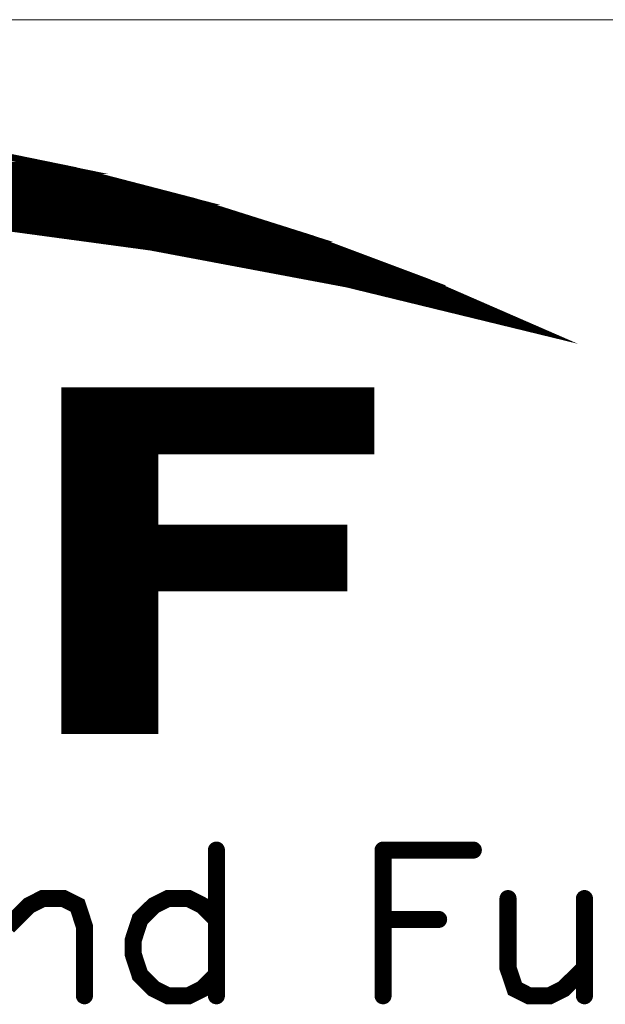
# Model space of a CAD drawing. Header units: millimetres. Extents: x 4497 to 11741, y 5958 to 12619.
# Tile 421 of 424: x 11513 to 11551, y 9073 to 9137. Entities that reach past the tile are written whole.
import ezdxf

# ---------------------------------------------------------------- set-up
doc = ezdxf.new("R2010")
doc.units = ezdxf.units.MM
doc.header["$LTSCALE"] = 0.8
doc.layers.get('0').update_dxf_attribs({"linetype": 'CONTINUOUS', "lineweight": 0})

# ---------------------------------------------------------------- blocks, each defined once
blk = doc.blocks.new('SMOOTH_0$0254')
at = {"const_width": 0.0127}
blk.add_lwpolyline([(-0.00635, 0, 1), (0.00635, 0, 1)], format="xyb", close=True, dxfattribs=at)
blk = doc.blocks.new('SMOOTH_0$064516')
at = {"const_width": 0.0323}
blk.add_lwpolyline([(-0.0161, 0, 1), (0.0161, 0, 1)], format="xyb", close=True, dxfattribs=at)
blk = doc.blocks.new('logo')
at = {"color": 7}
for points, const_width in [([(-3467.914, 5347.052), (-3461.791, 5348.074), (-3455.625, 5348.77), (-3449.426, 5349.139), (-3443.217, 5349.19), (-3437.009, 5348.907), (-3430.835, 5348.306), (-3424.695, 5347.387), (-3418.607, 5346.142), (-3412.596, 5344.579), (-3406.679, 5342.707), (-3400.866, 5340.526), (-3395.172, 5338.044), (-3404.927, 5340.423), (-3414.785, 5342.278), (-3424.738, 5343.626), (-3434.742, 5344.442), (-3444.771, 5344.742), (-3454.81, 5344.51), (-3464.814, 5343.755)], 0.338), ([(-3470.624, 5346.391), (-3420.251, 5346.391)], 0.338), ([(-3418.222, 5345.884), (-3472.483, 5345.884)], 0.338), ([(-3475.526, 5345.207), (-3415.518, 5345.207)], 0.338), ([(-3474.343, 5345.546), (-3416.87, 5345.546)], 0.338), ([(-3416.194, 5345.376), (-3417.124, 5345.376)], 0.338), ([(-3476.202, 5344.954), (-3414.588, 5344.954)], 0.338), ([(-3430.731, 5344.362), (-3412.137, 5344.362)], 0.338), ([(-3411.63, 5344.193), (-3429.463, 5344.193)], 0.338), ([(-3411.123, 5344.024), (-3427.519, 5344.024)], 0.338), ([(-3410.616, 5343.855), (-3425.406, 5343.855)], 0.338), ([(-3409.263, 5343.348), (-3422.279, 5343.348)], 0.338), ([(-3408.587, 5343.179), (-3420.082, 5343.179)], 0.338), ([(-3407.911, 5343.01), (-3418.898, 5343.01)], 0.338), ([(-3406.39, 5342.503), (-3415.264, 5342.503)], 0.338), ([(-3405.037, 5341.996), (-3412.982, 5341.996)], 0.338), ([(-3411.63, 5341.827), (-3410.954, 5341.827)], 0.338), ([(-3404.192, 5341.658), (-3411.292, 5341.658)], 0.338), ([(-3404.53, 5341.827), (-3410.109, 5341.827)], 0.338), ([(-3403.685, 5341.489), (-3409.855, 5341.489)], 0.338), ([(-3402.84, 5341.151), (-3408.756, 5341.151)], 0.338), ([(-3403.178, 5341.32), (-3403.77, 5341.32)], 0.338), ([(-3402.333, 5340.982), (-3406.981, 5340.982)], 0.338), ([(-3401.995, 5340.813), (-3406.136, 5340.813)], 0.338), ([(-3402.417, 5340.644), (-3401.403, 5340.643)], 0.338), ([(-3403.516, 5340.305), (-3400.642, 5340.305)], 0.338), ([(-3400.304, 5340.136), (-3403.009, 5340.136)], 0.338), ([(-3399.797, 5339.967), (-3402.417, 5339.967)], 0.338), ([(-3399.29, 5339.798), (-3401.826, 5339.798)], 0.338), ([(-3399.121, 5339.629), (-3401.15, 5339.629)], 0.338), ([(-3398.783, 5339.46), (-3400.389, 5339.46)], 0.338), ([(-3398.276, 5339.291), (-3399.544, 5339.291)], 0.338), ([(-3398.952, 5339.122), (-3397.769, 5339.122)], 0.338), ([(-3398.445, 5338.953), (-3397.431, 5338.953)], 0.338), ([(-3397.6, 5338.784), (-3397.093, 5338.784)], 0.338), ([(-3419.067, 5334.896), (-3403.77, 5334.896)], 0.338), ([(-3419.067, 5334.643), (-3403.77, 5334.643)], 0.338), ([(-3419.067, 5334.389), (-3403.77, 5334.389)], 0.338), ([(-3419.067, 5334.136), (-3403.77, 5334.136)], 0.338), ([(-3419.067, 5333.882), (-3403.77, 5333.882)], 0.338), ([(-3419.067, 5333.628), (-3403.77, 5333.628)], 0.338), ([(-3419.067, 5333.375), (-3403.77, 5333.375)], 0.338), ([(-3419.067, 5333.121), (-3403.77, 5333.121)], 0.338), ([(-3419.067, 5332.868), (-3403.77, 5332.868)], 0.338), ([(-3419.067, 5332.614), (-3403.77, 5332.614)], 0.338), ([(-3419.067, 5332.361), (-3403.77, 5332.361)], 0.338), ([(-3419.067, 5332.107), (-3403.77, 5332.107)], 0.338), ([(-3419.067, 5331.769), (-3414.588, 5331.769)], 0.338), ([(-3419.067, 5331.515), (-3414.588, 5331.515)], 0.338), ([(-3419.067, 5331.262), (-3414.588, 5331.262)], 0.338), ([(-3419.067, 5331.008), (-3414.588, 5331.008)], 0.338), ([(-3419.067, 5330.755), (-3414.588, 5330.755)], 0.338), ([(-3419.067, 5330.501), (-3414.588, 5330.501)], 0.338), ([(-3419.067, 5330.248), (-3414.588, 5330.248)], 0.338), ([(-3419.067, 5329.994), (-3414.588, 5329.994)], 0.338), ([(-3419.067, 5329.741), (-3414.588, 5329.741)], 0.338), ([(-3419.067, 5329.487), (-3414.588, 5329.487)], 0.338), ([(-3419.067, 5329.233), (-3414.588, 5329.233)], 0.338), ([(-3419.067, 5328.98), (-3414.588, 5328.98)], 0.338), ([(-3419.067, 5328.726), (-3414.588, 5328.726)], 0.338), ([(-3419.067, 5328.473), (-3414.588, 5328.473)], 0.338), ([(-3419.067, 5328.219), (-3414.588, 5328.219)], 0.338), ([(-3419.067, 5327.797), (-3405.206, 5327.797)], 0.338), ([(-3418.983, 5328.05), (-3405.122, 5328.05)], 0.338), ([(-3419.067, 5327.543), (-3405.206, 5327.543)], 0.338), ([(-3419.067, 5327.29), (-3405.206, 5327.29)], 0.338), ([(-3419.067, 5327.036), (-3405.206, 5327.036)], 0.338), ([(-3419.067, 5326.782), (-3405.206, 5326.782)], 0.338), ([(-3419.067, 5326.529), (-3405.206, 5326.529)], 0.338), ([(-3419.067, 5326.275), (-3405.206, 5326.275)], 0.338), ([(-3419.067, 5326.022), (-3405.206, 5326.022)], 0.338), ([(-3419.067, 5325.768), (-3405.206, 5325.768)], 0.338), ([(-3419.067, 5325.515), (-3405.206, 5325.515)], 0.338), ([(-3419.067, 5325.261), (-3405.206, 5325.261)], 0.338), ([(-3419.067, 5324.923), (-3414.588, 5324.923)], 0.338), ([(-3419.067, 5324.669), (-3414.588, 5324.669)], 0.338), ([(-3419.067, 5324.416), (-3414.588, 5324.416)], 0.338), ([(-3419.067, 5324.162), (-3414.588, 5324.162)], 0.338), ([(-3419.067, 5323.909), (-3414.588, 5323.909)], 0.338), ([(-3419.067, 5323.655), (-3414.588, 5323.655)], 0.338), ([(-3419.067, 5323.402), (-3414.588, 5323.402)], 0.338), ([(-3419.067, 5323.148), (-3414.588, 5323.148)], 0.338), ([(-3419.067, 5322.895), (-3414.588, 5322.895)], 0.338), ([(-3419.067, 5322.641), (-3414.588, 5322.641)], 0.338), ([(-3419.067, 5322.387), (-3414.588, 5322.387)], 0.338), ([(-3419.067, 5322.134), (-3414.588, 5322.134)], 0.338), ([(-3419.067, 5321.88), (-3414.588, 5321.88)], 0.338), ([(-3419.067, 5321.627), (-3414.588, 5321.627)], 0.338), ([(-3419.067, 5321.373), (-3414.588, 5321.373)], 0.338), ([(-3419.067, 5321.12), (-3414.588, 5321.12)], 0.338), ([(-3419.067, 5320.866), (-3414.588, 5320.866)], 0.338), ([(-3419.067, 5320.613), (-3414.588, 5320.613)], 0.338), ([(-3419.067, 5320.359), (-3414.588, 5320.359)], 0.338), ([(-3419.067, 5320.105), (-3414.588, 5320.105)], 0.338), ([(-3419.067, 5319.852), (-3414.588, 5319.852)], 0.338), ([(-3419.067, 5319.598), (-3414.588, 5319.598)], 0.338), ([(-3419.067, 5319.345), (-3414.588, 5319.345)], 0.338), ([(-3419.067, 5319.091), (-3414.588, 5319.091)], 0.338), ([(-3419.067, 5318.838), (-3414.588, 5318.838)], 0.338), ([(-3419.067, 5318.584), (-3414.588, 5318.584)], 0.338), ([(-3419.067, 5318.331), (-3414.588, 5318.331)], 0.338), ([(-3419.067, 5318.077), (-3414.588, 5318.077)], 0.338), ([(-3411.479, 5311.965), (-3411.479, 5304.641)], 0.859), ([(-3403.107, 5311.965), (-3398.573, 5311.965)], 0.859), ([(-3403.107, 5311.965), (-3403.107, 5304.641)], 0.859), ([(-3421.947, 5308.127), (-3420.899, 5309.175), (-3420.204, 5309.527), (-3419.156, 5309.527), (-3418.452, 5309.175), (-3418.109, 5308.127), (-3418.109, 5304.641)], 0.859), ([(-3411.479, 5308.479), (-3412.175, 5309.175), (-3412.87, 5309.527), (-3413.918, 5309.527), (-3414.622, 5309.175), (-3415.318, 5308.479), (-3415.661, 5307.431), (-3415.661, 5306.736), (-3415.318, 5305.688), (-3414.622, 5304.993), (-3413.918, 5304.641), (-3412.87, 5304.641), (-3412.175, 5304.993), (-3411.479, 5305.688)], 0.859), ([(-3396.83, 5309.527), (-3396.83, 5306.032), (-3396.478, 5304.993), (-3395.782, 5304.641), (-3394.734, 5304.641), (-3394.039, 5304.993), (-3392.991, 5306.032)], 0.859), ([(-3392.991, 5309.527), (-3392.991, 5304.641)], 0.859), ([(-3403.107, 5308.479), (-3400.316, 5308.479)], 0.859)]:
    blk.add_lwpolyline(points, dxfattribs=dict(at, const_width=const_width))
at = {"color": 7, "const_width": 0.338}
for points in [[(-3472.036, 5346.133), (-3467.922, 5347.044), (-3423.06, 5347.044), (-3418.615, 5346.133)], [(-3473.976, 5345.704), (-3472.036, 5346.133), (-3418.607, 5346.133), (-3416.958, 5345.704)], [(-3477.436, 5344.751), (-3473.976, 5345.704), (-3416.958, 5345.704), (-3413.297, 5344.751)], [(-3438.577, 5344.571), (-3444.771, 5344.751), (-3413.297, 5344.751), (-3412.604, 5344.571)], [(-3434.742, 5344.459), (-3438.577, 5344.571), (-3412.604, 5344.571), (-3412.251, 5344.459)], [(-3424.738, 5343.635), (-3434.733, 5344.459), (-3412.251, 5344.459), (-3409.642, 5343.635)], [(-3417.781, 5342.699), (-3424.729, 5343.635), (-3409.642, 5343.635), (-3406.679, 5342.699)], [(-3414.785, 5342.295), (-3417.781, 5342.699), (-3406.679, 5342.699), (-3405.603, 5342.295)], [(-3405.382, 5340.517), (-3414.785, 5342.295), (-3405.603, 5342.295), (-3400.866, 5340.517)], [(-3404.927, 5340.432), (-3405.382, 5340.517), (-3400.866, 5340.517), (-3400.669, 5340.432)], [(-3395.275, 5338.079), (-3404.919, 5340.432), (-3400.669, 5340.432), (-3395.275, 5338.079)], [(-3419.096, 5332.033), (-3419.096, 5335.065), (-3403.708, 5335.065), (-3403.708, 5332.033)], [(-3419.096, 5328.152), (-3419.096, 5332.033), (-3414.562, 5332.033), (-3414.562, 5328.152)], [(-3419.096, 5325.147), (-3419.096, 5328.152), (-3405.065, 5328.152), (-3405.065, 5325.147)], [(-3419.096, 5317.968), (-3419.096, 5325.147), (-3414.562, 5325.147), (-3414.562, 5317.968)]]:
    blk.add_lwpolyline(points, close=True, dxfattribs=at)
at = {"color": 7, "xscale": 13.31, "yscale": 13.31, "zscale": 13.31}
for name, p in [('SMOOTH_0$0254', (-3420.251, 5346.391)), ('SMOOTH_0$0254', (-3418.615, 5346.133)), ('SMOOTH_0$0254', (-3418.607, 5346.142)), ('SMOOTH_0$0254', (-3418.607, 5346.133)), ('SMOOTH_0$0254', (-3418.222, 5345.884)), ('SMOOTH_0$0254', (-3416.958, 5345.704)), ('SMOOTH_0$0254', (-3416.958, 5345.704)), ('SMOOTH_0$0254', (-3417.124, 5345.376)), ('SMOOTH_0$0254', (-3416.87, 5345.546)), ('SMOOTH_0$0254', (-3416.194, 5345.376)), ('SMOOTH_0$0254', (-3415.518, 5345.207)), ('SMOOTH_0$0254', (-3414.588, 5344.954)), ('SMOOTH_0$0254', (-3413.297, 5344.751)), ('SMOOTH_0$0254', (-3413.297, 5344.751)), ('SMOOTH_0$0254', (-3412.604, 5344.571)), ('SMOOTH_0$0254', (-3412.604, 5344.571)), ('SMOOTH_0$0254', (-3412.596, 5344.579)), ('SMOOTH_0$0254', (-3412.251, 5344.459)), ('SMOOTH_0$0254', (-3412.251, 5344.459)), ('SMOOTH_0$0254', (-3412.137, 5344.362)), ('SMOOTH_0$0254', (-3411.63, 5344.193)), ('SMOOTH_0$0254', (-3411.123, 5344.024)), ('SMOOTH_0$0254', (-3410.616, 5343.855)), ('SMOOTH_0$0254', (-3409.642, 5343.635)), ('SMOOTH_0$0254', (-3409.642, 5343.635)), ('SMOOTH_0$0254', (-3420.082, 5343.179)), ('SMOOTH_0$0254', (-3409.263, 5343.348)), ('SMOOTH_0$0254', (-3408.587, 5343.179)), ('SMOOTH_0$0254', (-3418.898, 5343.01)), ('SMOOTH_0$0254', (-3417.781, 5342.699)), ('SMOOTH_0$0254', (-3417.781, 5342.699)), ('SMOOTH_0$0254', (-3407.911, 5343.01)), ('SMOOTH_0$0254', (-3406.679, 5342.707)), ('SMOOTH_0$0254', (-3406.679, 5342.699)), ('SMOOTH_0$0254', (-3406.679, 5342.699)), ('SMOOTH_0$0254', (-3415.264, 5342.503)), ('SMOOTH_0$0254', (-3414.785, 5342.295)), ('SMOOTH_0$0254', (-3414.785, 5342.295)), ('SMOOTH_0$0254', (-3414.785, 5342.278)), ('SMOOTH_0$0254', (-3406.39, 5342.503)), ('SMOOTH_0$0254', (-3405.603, 5342.295)), ('SMOOTH_0$0254', (-3405.603, 5342.295)), ('SMOOTH_0$0254', (-3412.982, 5341.996)), ('SMOOTH_0$0254', (-3411.63, 5341.827)), ('SMOOTH_0$0254', (-3411.292, 5341.658)), ('SMOOTH_0$0254', (-3410.954, 5341.827)), ('SMOOTH_0$0254', (-3410.109, 5341.827)), ('SMOOTH_0$0254', (-3405.037, 5341.996)), ('SMOOTH_0$0254', (-3404.53, 5341.827)), ('SMOOTH_0$0254', (-3404.192, 5341.658)), ('SMOOTH_0$0254', (-3409.855, 5341.489)), ('SMOOTH_0$0254', (-3408.756, 5341.151)), ('SMOOTH_0$0254', (-3403.77, 5341.32)), ('SMOOTH_0$0254', (-3403.685, 5341.489)), ('SMOOTH_0$0254', (-3403.178, 5341.32)), ('SMOOTH_0$0254', (-3402.84, 5341.151)), ('SMOOTH_0$0254', (-3406.981, 5340.982)), ('SMOOTH_0$0254', (-3406.136, 5340.813)), ('SMOOTH_0$0254', (-3402.417, 5340.644)), ('SMOOTH_0$0254', (-3402.333, 5340.982)), ('SMOOTH_0$0254', (-3401.995, 5340.813)), ('SMOOTH_0$0254', (-3401.403, 5340.643)), ('SMOOTH_0$0254', (-3405.382, 5340.517)), ('SMOOTH_0$0254', (-3405.382, 5340.517)), ('SMOOTH_0$0254', (-3404.927, 5340.432)), ('SMOOTH_0$0254', (-3404.927, 5340.423)), ('SMOOTH_0$0254', (-3404.919, 5340.432)), ('SMOOTH_0$0254', (-3403.516, 5340.305)), ('SMOOTH_0$0254', (-3403.009, 5340.136)), ('SMOOTH_0$0254', (-3400.866, 5340.526)), ('SMOOTH_0$0254', (-3400.866, 5340.517)), ('SMOOTH_0$0254', (-3400.866, 5340.517)), ('SMOOTH_0$0254', (-3400.669, 5340.432)), ('SMOOTH_0$0254', (-3400.669, 5340.432)), ('SMOOTH_0$0254', (-3400.642, 5340.305)), ('SMOOTH_0$0254', (-3400.304, 5340.136)), ('SMOOTH_0$0254', (-3402.417, 5339.967)), ('SMOOTH_0$0254', (-3401.826, 5339.798)), ('SMOOTH_0$0254', (-3401.15, 5339.629)), ('SMOOTH_0$0254', (-3399.797, 5339.967)), ('SMOOTH_0$0254', (-3399.29, 5339.798)), ('SMOOTH_0$0254', (-3399.121, 5339.629)), ('SMOOTH_0$0254', (-3400.389, 5339.46)), ('SMOOTH_0$0254', (-3399.544, 5339.291)), ('SMOOTH_0$0254', (-3398.783, 5339.46)), ('SMOOTH_0$0254', (-3398.276, 5339.291)), ('SMOOTH_0$0254', (-3398.952, 5339.122)), ('SMOOTH_0$0254', (-3398.445, 5338.953)), ('SMOOTH_0$0254', (-3397.769, 5339.122)), ('SMOOTH_0$0254', (-3397.6, 5338.784)), ('SMOOTH_0$0254', (-3397.431, 5338.953)), ('SMOOTH_0$0254', (-3397.093, 5338.784)), ('SMOOTH_0$0254', (-3395.275, 5338.079)), ('SMOOTH_0$0254', (-3395.275, 5338.079)), ('SMOOTH_0$0254', (-3395.172, 5338.044)), ('SMOOTH_0$0254', (-3419.096, 5335.065)), ('SMOOTH_0$0254', (-3419.067, 5334.896)), ('SMOOTH_0$0254', (-3403.77, 5334.896)), ('SMOOTH_0$0254', (-3403.708, 5335.065)), ('SMOOTH_0$0254', (-3419.067, 5334.643)), ('SMOOTH_0$0254', (-3419.067, 5334.389)), ('SMOOTH_0$0254', (-3403.77, 5334.643)), ('SMOOTH_0$0254', (-3403.77, 5334.389)), ('SMOOTH_0$0254', (-3419.067, 5334.136)), ('SMOOTH_0$0254', (-3419.067, 5333.882)), ('SMOOTH_0$0254', (-3403.77, 5334.136)), ('SMOOTH_0$0254', (-3403.77, 5333.882)), ('SMOOTH_0$0254', (-3419.067, 5333.628)), ('SMOOTH_0$0254', (-3419.067, 5333.375)), ('SMOOTH_0$0254', (-3403.77, 5333.628)), ('SMOOTH_0$0254', (-3403.77, 5333.375)), ('SMOOTH_0$0254', (-3419.067, 5333.121)), ('SMOOTH_0$0254', (-3419.067, 5332.868)), ('SMOOTH_0$0254', (-3403.77, 5333.121)), ('SMOOTH_0$0254', (-3403.77, 5332.868)), ('SMOOTH_0$0254', (-3419.067, 5332.614)), ('SMOOTH_0$0254', (-3419.067, 5332.361)), ('SMOOTH_0$0254', (-3403.77, 5332.614)), ('SMOOTH_0$0254', (-3403.77, 5332.361)), ('SMOOTH_0$0254', (-3419.096, 5332.033)), ('SMOOTH_0$0254', (-3419.096, 5332.033)), ('SMOOTH_0$0254', (-3419.067, 5332.107)), ('SMOOTH_0$0254', (-3419.067, 5331.769)), ('SMOOTH_0$0254', (-3414.588, 5331.769)), ('SMOOTH_0$0254', (-3414.562, 5332.033)), ('SMOOTH_0$0254', (-3403.77, 5332.107)), ('SMOOTH_0$0254', (-3403.708, 5332.033)), ('SMOOTH_0$0254', (-3419.067, 5331.515)), ('SMOOTH_0$0254', (-3419.067, 5331.262)), ('SMOOTH_0$0254', (-3414.588, 5331.515)), ('SMOOTH_0$0254', (-3414.588, 5331.262)), ('SMOOTH_0$0254', (-3419.067, 5331.008)), ('SMOOTH_0$0254', (-3419.067, 5330.755)), ('SMOOTH_0$0254', (-3414.588, 5331.008)), ('SMOOTH_0$0254', (-3414.588, 5330.755)), ('SMOOTH_0$0254', (-3419.067, 5330.501)), ('SMOOTH_0$0254', (-3419.067, 5330.248)), ('SMOOTH_0$0254', (-3414.588, 5330.501)), ('SMOOTH_0$0254', (-3414.588, 5330.248)), ('SMOOTH_0$0254', (-3419.067, 5329.994)), ('SMOOTH_0$0254', (-3419.067, 5329.741)), ('SMOOTH_0$0254', (-3414.588, 5329.994)), ('SMOOTH_0$0254', (-3414.588, 5329.741)), ('SMOOTH_0$0254', (-3419.067, 5329.487)), ('SMOOTH_0$0254', (-3419.067, 5329.233)), ('SMOOTH_0$0254', (-3414.588, 5329.487)), ('SMOOTH_0$0254', (-3414.588, 5329.233)), ('SMOOTH_0$0254', (-3419.067, 5328.98)), ('SMOOTH_0$0254', (-3414.588, 5328.98)), ('SMOOTH_0$0254', (-3419.067, 5328.726)), ('SMOOTH_0$0254', (-3419.067, 5328.473)), ('SMOOTH_0$0254', (-3414.588, 5328.726)), ('SMOOTH_0$0254', (-3414.588, 5328.473)), ('SMOOTH_0$0254', (-3419.096, 5328.152)), ('SMOOTH_0$0254', (-3419.096, 5328.152)), ('SMOOTH_0$0254', (-3419.067, 5328.219)), ('SMOOTH_0$0254', (-3419.067, 5327.797)), ('SMOOTH_0$0254', (-3418.983, 5328.05)), ('SMOOTH_0$0254', (-3414.588, 5328.219)), ('SMOOTH_0$0254', (-3414.562, 5328.152)), ('SMOOTH_0$0254', (-3405.206, 5327.797)), ('SMOOTH_0$0254', (-3405.122, 5328.05)), ('SMOOTH_0$0254', (-3405.065, 5328.152)), ('SMOOTH_0$0254', (-3419.067, 5327.543)), ('SMOOTH_0$0254', (-3419.067, 5327.29)), ('SMOOTH_0$0254', (-3405.206, 5327.543)), ('SMOOTH_0$0254', (-3405.206, 5327.29)), ('SMOOTH_0$0254', (-3419.067, 5327.036)), ('SMOOTH_0$0254', (-3419.067, 5326.782)), ('SMOOTH_0$0254', (-3405.206, 5327.036)), ('SMOOTH_0$0254', (-3405.206, 5326.782)), ('SMOOTH_0$0254', (-3419.067, 5326.529)), ('SMOOTH_0$0254', (-3419.067, 5326.275)), ('SMOOTH_0$0254', (-3405.206, 5326.529)), ('SMOOTH_0$0254', (-3405.206, 5326.275)), ('SMOOTH_0$0254', (-3419.067, 5326.022)), ('SMOOTH_0$0254', (-3419.067, 5325.768)), ('SMOOTH_0$0254', (-3405.206, 5326.022)), ('SMOOTH_0$0254', (-3405.206, 5325.768)), ('SMOOTH_0$0254', (-3419.067, 5325.515)), ('SMOOTH_0$0254', (-3405.206, 5325.515)), ('SMOOTH_0$0254', (-3419.096, 5325.147)), ('SMOOTH_0$0254', (-3419.096, 5325.147)), ('SMOOTH_0$0254', (-3419.067, 5325.261)), ('SMOOTH_0$0254', (-3419.067, 5324.923)), ('SMOOTH_0$0254', (-3414.588, 5324.923)), ('SMOOTH_0$0254', (-3414.562, 5325.147)), ('SMOOTH_0$0254', (-3405.206, 5325.261)), ('SMOOTH_0$0254', (-3405.065, 5325.147)), ('SMOOTH_0$0254', (-3419.067, 5324.669)), ('SMOOTH_0$0254', (-3419.067, 5324.416)), ('SMOOTH_0$0254', (-3414.588, 5324.669)), ('SMOOTH_0$0254', (-3414.588, 5324.416)), ('SMOOTH_0$0254', (-3419.067, 5324.162)), ('SMOOTH_0$0254', (-3419.067, 5323.909)), ('SMOOTH_0$0254', (-3414.588, 5324.162)), ('SMOOTH_0$0254', (-3414.588, 5323.909)), ('SMOOTH_0$0254', (-3419.067, 5323.655)), ('SMOOTH_0$0254', (-3419.067, 5323.402)), ('SMOOTH_0$0254', (-3414.588, 5323.655)), ('SMOOTH_0$0254', (-3414.588, 5323.402)), ('SMOOTH_0$0254', (-3419.067, 5323.148)), ('SMOOTH_0$0254', (-3419.067, 5322.895)), ('SMOOTH_0$0254', (-3414.588, 5323.148)), ('SMOOTH_0$0254', (-3414.588, 5322.895)), ('SMOOTH_0$0254', (-3419.067, 5322.641)), ('SMOOTH_0$0254', (-3419.067, 5322.387)), ('SMOOTH_0$0254', (-3414.588, 5322.641)), ('SMOOTH_0$0254', (-3414.588, 5322.387)), ('SMOOTH_0$0254', (-3419.067, 5322.134)), ('SMOOTH_0$0254', (-3419.067, 5321.88)), ('SMOOTH_0$0254', (-3414.588, 5322.134)), ('SMOOTH_0$0254', (-3414.588, 5321.88)), ('SMOOTH_0$0254', (-3419.067, 5321.627)), ('SMOOTH_0$0254', (-3419.067, 5321.373)), ('SMOOTH_0$0254', (-3414.588, 5321.627)), ('SMOOTH_0$0254', (-3414.588, 5321.373)), ('SMOOTH_0$0254', (-3419.067, 5321.12)), ('SMOOTH_0$0254', (-3419.067, 5320.866)), ('SMOOTH_0$0254', (-3414.588, 5321.12)), ('SMOOTH_0$0254', (-3414.588, 5320.866)), ('SMOOTH_0$0254', (-3419.067, 5320.613)), ('SMOOTH_0$0254', (-3419.067, 5320.359)), ('SMOOTH_0$0254', (-3414.588, 5320.613)), ('SMOOTH_0$0254', (-3414.588, 5320.359)), ('SMOOTH_0$0254', (-3419.067, 5320.105)), ('SMOOTH_0$0254', (-3419.067, 5319.852)), ('SMOOTH_0$0254', (-3414.588, 5320.105)), ('SMOOTH_0$0254', (-3414.588, 5319.852)), ('SMOOTH_0$0254', (-3419.067, 5319.598)), ('SMOOTH_0$0254', (-3419.067, 5319.345)), ('SMOOTH_0$0254', (-3414.588, 5319.598)), ('SMOOTH_0$0254', (-3414.588, 5319.345)), ('SMOOTH_0$0254', (-3419.067, 5319.091)), ('SMOOTH_0$0254', (-3419.067, 5318.838)), ('SMOOTH_0$0254', (-3414.588, 5319.091)), ('SMOOTH_0$0254', (-3414.588, 5318.838)), ('SMOOTH_0$0254', (-3419.067, 5318.584)), ('SMOOTH_0$0254', (-3414.588, 5318.584)), ('SMOOTH_0$0254', (-3419.096, 5317.968)), ('SMOOTH_0$0254', (-3419.067, 5318.331)), ('SMOOTH_0$0254', (-3419.067, 5318.077)), ('SMOOTH_0$0254', (-3414.588, 5318.331)), ('SMOOTH_0$0254', (-3414.588, 5318.077)), ('SMOOTH_0$0254', (-3414.562, 5317.968)), ('SMOOTH_0$064516', (-3411.479, 5311.965)), ('SMOOTH_0$064516', (-3403.107, 5311.965)), ('SMOOTH_0$064516', (-3403.107, 5311.965)), ('SMOOTH_0$064516', (-3398.573, 5311.965)), ('SMOOTH_0$064516', (-3420.899, 5309.175)), ('SMOOTH_0$064516', (-3420.204, 5309.527)), ('SMOOTH_0$064516', (-3419.156, 5309.527)), ('SMOOTH_0$064516', (-3418.452, 5309.175)), ('SMOOTH_0$064516', (-3414.622, 5309.175)), ('SMOOTH_0$064516', (-3413.918, 5309.527)), ('SMOOTH_0$064516', (-3412.87, 5309.527)), ('SMOOTH_0$064516', (-3412.175, 5309.175)), ('SMOOTH_0$064516', (-3396.83, 5309.527)), ('SMOOTH_0$064516', (-3392.991, 5309.527)), ('SMOOTH_0$064516', (-3415.318, 5308.479)), ('SMOOTH_0$064516', (-3411.479, 5308.479)), ('SMOOTH_0$064516', (-3403.107, 5308.479)), ('SMOOTH_0$064516', (-3400.316, 5308.479)), ('SMOOTH_0$064516', (-3418.109, 5308.127)), ('SMOOTH_0$064516', (-3415.661, 5307.431)), ('SMOOTH_0$064516', (-3415.661, 5306.736)), ('SMOOTH_0$064516', (-3396.83, 5306.032)), ('SMOOTH_0$064516', (-3392.991, 5306.032)), ('SMOOTH_0$064516', (-3415.318, 5305.688)), ('SMOOTH_0$064516', (-3411.479, 5305.688)), ('SMOOTH_0$064516', (-3414.622, 5304.993)), ('SMOOTH_0$064516', (-3412.175, 5304.993)), ('SMOOTH_0$064516', (-3396.478, 5304.993)), ('SMOOTH_0$064516', (-3394.039, 5304.993)), ('SMOOTH_0$064516', (-3418.109, 5304.641)), ('SMOOTH_0$064516', (-3413.918, 5304.641)), ('SMOOTH_0$064516', (-3412.87, 5304.641)), ('SMOOTH_0$064516', (-3411.479, 5304.641)), ('SMOOTH_0$064516', (-3403.107, 5304.641)), ('SMOOTH_0$064516', (-3395.782, 5304.641)), ('SMOOTH_0$064516', (-3394.734, 5304.641)), ('SMOOTH_0$064516', (-3392.991, 5304.641))]:
    blk.add_blockref(name, p, dxfattribs=at)

msp = doc.modelspace()

# ---------------------------------------------------------------- linework, layer by layer
msp.add_line((11286.881, 9136.662), (11681.629, 9136.662))

# ---------------------------------------------------------------- block references
at = {"xscale": 1.296000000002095, "yscale": 1.295999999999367, "zscale": 1.295999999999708}
msp.add_blockref('logo', (15947.456, 2198.249), dxfattribs=at)

doc.saveas('drawing.dxf')
